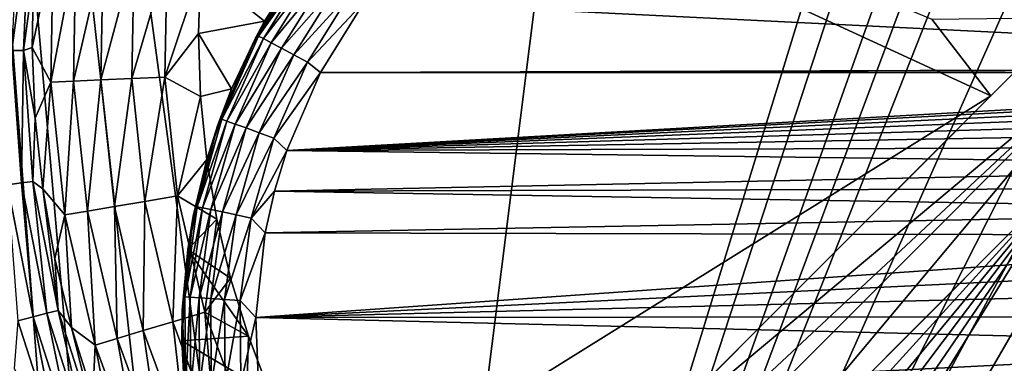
# Model space of a CAD drawing. Header units: metres. Extents: x -206 to 75, y -104 to 104.
# Tile 609 of 656: x -59.07 to -45.7, y -48.47 to -43.81. Entities that reach past the tile are written whole.
import ezdxf

# ---------------------------------------------------------------- set-up
doc = ezdxf.new("R2010")
doc.units = ezdxf.units.M
doc.layers.add('solid_01_1-CONSUMER_THERM_B_125288', color=7, linetype='CONTINUOUS')

msp = doc.modelspace()

# ---------------------------------------------------------------- linework, layer by layer
at = {"layer": 'solid_01_1-CONSUMER_THERM_B_125288'}
for points in [[(-37.64893, 67.310463), (-65.493088, -75.014526), (-65.514557, 74.985474)], [(-37.64893, 67.310463), (-37.75058, 66.766258), (-65.493088, -75.014526)], [(-37.75058, 66.766258), (-37.7505, 66.212639), (-65.493088, -75.014526)], [(-37.7505, 66.212639), (-37.731541, -66.233742), (-65.493088, -75.014526)], [(-46.600048, -0.011819, 75.400002), (-61.643398, -11.646079, 75.400002), (-54.590946, -63.612965, 75.400002)], [(-46.594666, -37.61182, 75.400002), (-46.600048, -0.011819, 75.400002), (-54.590946, -63.612965, 75.400002)], [(-61.643398, -11.646079, 75.400002), (-55.862225, -63.522903, 75.400002), (-54.590946, -63.612965, 75.400002)], [(-61.643398, -11.646079, 75.400002), (-57.11824, -63.251205, 75.400002), (-55.862225, -63.522903, 75.400002)], [(-61.643398, -11.646079, 75.400002), (-57.729843, -63.048328, 75.400002), (-57.11824, -63.251205, 75.400002)], [(-61.643398, -11.646079, 75.400002), (-58.325039, -62.802357, 75.400002), (-57.729843, -63.048328, 75.400002)], [(-61.643398, -11.646079, 75.400002), (-61.510895, -14.263934, 75.400002), (-58.325039, -62.802357, 75.400002)], [(-61.510895, -14.263934, 75.400002), (-59.453854, -62.186905, 75.400002), (-58.325039, -62.802357, 75.400002)], [(-61.594666, -37.613968, 72.400002), (-46.687271, -43.801205, 72.400002), (-45.884037, -44.841461, 72.400002)], [(-61.592232, -54.613968, 72.400002), (-61.594666, -37.613968, 72.400002), (-45.884037, -44.841461, 72.400002)], [(-46.504242, -38.883076, 75.400002), (-46.594666, -37.61182, 75.400002), (-54.590946, -63.612965, 75.400002)], [(-46.232182, -40.139011, 75.400002), (-46.504242, -38.883076, 75.400002), (-54.590946, -63.612965, 75.400002)], [(-46.029133, -40.750557, 75.400002), (-46.232182, -40.139011, 75.400002), (-54.590946, -63.612965, 75.400002)], [(-45.782993, -41.34568, 75.400002), (-46.029133, -40.750557, 75.400002), (-54.590946, -63.612965, 75.400002)], [(-45.167217, -42.474319, 75.400002), (-45.782993, -41.34568, 75.400002), (-54.590946, -63.612965, 75.400002)], [(-59.098286, -42.426479, 1.720235), (-59.179726, -44.22562, 1.720235), (-58.940464, -42.443043, 1.8802)], [(-59.179726, -44.22562, 1.720235), (-59.021053, -44.223381, 1.8802), (-58.940464, -42.443043, 1.8802)], [(-58.940464, -42.443043, 1.8802), (-59.021053, -44.223381, 1.8802), (-58.882889, -43.222149, 2.071429)], [(-44.3965, -43.504169, 75.400002), (-45.167217, -42.474319, 75.400002), (-54.590946, -63.612965, 75.400002)], [(-58.902809, -44.18325, 2.071429), (-58.649734, -44.653278, 2.474663), (-58.61705, -42.841576, 2.474663)], [(-58.882889, -43.222149, 2.071429), (-58.902809, -44.18325, 2.071429), (-58.61705, -42.841576, 2.474663)], [(-58.61705, -42.841576, 2.474663), (-58.649734, -44.653278, 2.474663), (-58.306557, -42.866421, 2.826262)], [(-58.649734, -44.653278, 2.474663), (-58.338547, -44.639648, 2.826262), (-58.306557, -42.866421, 2.826262)], [(-58.306557, -42.866421, 2.826262), (-58.338547, -44.639648, 2.826262), (-57.935986, -42.896072, 3.113388)], [(-58.338547, -44.639648, 2.826262), (-57.967144, -44.623379, 3.113388), (-57.935986, -42.896072, 3.113388)], [(-57.935986, -42.896072, 3.113388), (-57.967144, -44.623379, 3.113388), (-57.518417, -42.929489, 3.325905)], [(-57.967144, -44.623379, 3.113388), (-57.548641, -44.605045, 3.325905), (-57.518417, -42.929489, 3.325905)], [(-57.518417, -42.929489, 3.325905), (-57.548641, -44.605045, 3.325905), (-57.068588, -42.965485, 3.45631)], [(-57.548641, -44.605045, 3.325905), (-57.097809, -44.585297, 3.45631), (-57.068588, -42.965485, 3.45631)], [(-57.068588, -42.965485, 3.45631), (-57.097809, -44.585297, 3.45631), (-56.614643, -43.135273, 3.5)], [(-55.192814, -42.968021, 3.5), (-56.614643, -43.135273, 3.5), (-55.744595, -43.826176, 3.5)], [(-55.870159, -44.057072, 12.5), (-55.192814, -42.968021, 12.5), (-55.744595, -43.826176, 3.5)], [(-55.17255, -42.982788, 12.722521), (-55.192814, -42.968021, 12.5), (-55.870159, -44.057072, 12.5)], [(-55.826828, -44.028687, 12.722521), (-55.17255, -42.982788, 12.722521), (-55.870159, -44.057072, 12.5)], [(-55.112701, -43.026402, 12.934086), (-55.17255, -42.982788, 12.722521), (-55.826828, -44.028687, 12.722521)], [(-55.761425, -44.063423, 12.934086), (-55.112701, -43.026402, 12.934086), (-55.826828, -44.028687, 12.722521)], [(-55.761425, -44.063423, 12.934086), (-55.01627, -43.096676, 13.12384), (-55.112701, -43.026402, 12.934086)], [(-55.192814, -42.968021, 12.5), (-55.192814, -42.968021, 3.5), (-55.744595, -43.826176, 3.5)], [(-57.097809, -44.585297, 3.45631), (-56.645016, -43.992626, 3.5), (-56.614643, -43.135273, 3.5)], [(-55.744595, -43.826176, 3.5), (-56.614643, -43.135273, 3.5), (-56.645016, -43.992626, 3.5)], [(-55.761425, -44.063423, 12.934086), (-55.656048, -44.119396, 13.12384), (-55.01627, -43.096676, 13.12384)], [(-55.656048, -44.119396, 13.12384), (-54.888107, -43.190075, 13.282251), (-55.01627, -43.096676, 13.12384)], [(-59.021053, -44.223381, 1.8802), (-58.902809, -44.18325, 2.071429), (-58.882889, -43.222149, 2.071429)], [(-55.656048, -44.119396, 13.12384), (-55.515987, -44.193787, 13.282251), (-54.888107, -43.190075, 13.282251)], [(-55.515987, -44.193787, 13.282251), (-54.734642, -43.30191, 13.401358), (-54.888107, -43.190075, 13.282251)], [(-55.515987, -44.193787, 13.282251), (-55.348286, -44.282856, 13.401358), (-54.734642, -43.30191, 13.401358)], [(-55.348286, -44.282856, 13.401358), (-54.563595, -43.426563, 13.475177), (-54.734642, -43.30191, 13.401358)], [(-55.348286, -44.282856, 13.401358), (-55.161369, -44.382137, 13.475177), (-54.563595, -43.426563, 13.475177)], [(-54.563595, -43.426563, 13.475177), (-55.161369, -44.382137, 13.475177), (-54.384647, -43.556973, 13.5)], [(-55.161369, -44.382137, 13.475177), (-54.985989, -44.524258, 13.5), (-54.384647, -43.556973, 13.5)], [(-35.997684, -44.4603, 13.5), (-54.384647, -43.556973, 13.5), (-54.985989, -44.524258, 13.5)], [(-43.957714, -43.975399, 75.400002), (-44.3965, -43.504169, 75.400002), (-54.590946, -63.612965, 75.400002)], [(-35.997684, -44.4603, 13.5), (-23.418198, -43.500023, 13.5), (-54.384647, -43.556973, 13.5)], [(-55.744595, -43.826176, 3.5), (-56.645016, -43.992626, 3.5), (-56.192692, -44.742622, 3.5)], [(-55.870159, -44.057072, 12.5), (-55.744595, -43.826176, 3.5), (-56.192692, -44.742622, 3.5)], [(-44.856392, -43.813522, 63.5205), (-50.798733, -49.757565, 65.853195), (-45.884037, -44.841461, 69.900002)], [(-44.34684, -44.364635, 63.5205), (-50.798733, -49.757565, 65.853195), (-44.856392, -43.813522, 63.5205)], [(-46.687271, -43.801205, 69.900002), (-44.820663, -43.777782, 69.900002), (-45.884037, -44.841461, 69.900002)], [(-45.884037, -44.841461, 69.900002), (-45.884037, -44.841461, 72.400002), (-46.687271, -43.801205, 72.400002)], [(-46.687271, -43.801205, 69.900002), (-45.884037, -44.841461, 69.900002), (-46.687271, -43.801205, 72.400002)], [(-44.856392, -43.813522, 63.5205), (-45.884037, -44.841461, 69.900002), (-44.820663, -43.777782, 69.900002)], [(-43.486359, -44.414047, 75.400002), (-43.957714, -43.975399, 75.400002), (-54.590946, -63.612965, 75.400002)], [(-57.097809, -44.585297, 3.45631), (-56.617161, -44.850609, 3.5), (-56.645016, -43.992626, 3.5)], [(-56.192692, -44.742622, 3.5), (-56.645016, -43.992626, 3.5), (-56.617161, -44.850609, 3.5)], [(-56.381035, -45.233437, 12.5), (-55.870159, -44.057072, 12.5), (-56.192692, -44.742622, 3.5)], [(-56.327045, -45.156414, 12.722521), (-55.870159, -44.057072, 12.5), (-56.381035, -45.233437, 12.5)], [(-56.327045, -45.156414, 12.722521), (-55.826828, -44.028687, 12.722521), (-55.870159, -44.057072, 12.5)], [(-55.761425, -44.063423, 12.934086), (-55.826828, -44.028687, 12.722521), (-56.327045, -45.156414, 12.722521)], [(-55.761425, -44.063423, 12.934086), (-56.327045, -45.156414, 12.722521), (-56.257397, -45.18158, 12.934086)], [(-55.761425, -44.063423, 12.934086), (-56.257397, -45.18158, 12.934086), (-55.656048, -44.119396, 13.12384)], [(-59.236362, -46.046963, 1.599859), (-59.047565, -46.021744, 1.720235), (-59.179726, -44.22562, 1.720235)], [(-59.179726, -44.22562, 1.720235), (-59.047565, -46.021744, 1.720235), (-59.021053, -44.223381, 1.8802)], [(-59.047565, -46.021744, 1.720235), (-58.890278, -46.000736, 1.8802), (-59.021053, -44.223381, 1.8802)], [(-59.021053, -44.223381, 1.8802), (-58.860741, -45.143635, 2.071429), (-58.902809, -44.18325, 2.071429)], [(-59.021053, -44.223381, 1.8802), (-58.890278, -46.000736, 1.8802), (-58.860741, -45.143635, 2.071429)], [(-58.902809, -44.18325, 2.071429), (-58.860741, -45.143635, 2.071429), (-58.649734, -44.653278, 2.474663)], [(-56.257397, -45.18158, 12.934086), (-56.14518, -45.222126, 13.12384), (-55.656048, -44.119396, 13.12384)], [(-55.656048, -44.119396, 13.12384), (-56.14518, -45.222126, 13.12384), (-55.515987, -44.193787, 13.282251)], [(-56.14518, -45.222126, 13.12384), (-55.996029, -45.27602, 13.282251), (-55.515987, -44.193787, 13.282251)], [(-55.515987, -44.193787, 13.282251), (-55.996029, -45.27602, 13.282251), (-55.348286, -44.282856, 13.401358)], [(-44.34684, -44.364635, 63.5205), (-59.299736, -59.321815, 69.400002), (-59.823666, -58.785084, 69.400002)], [(-44.34684, -44.364635, 63.5205), (-59.823666, -58.785084, 69.400002), (-50.798733, -49.757565, 65.853195)], [(-44.34684, -44.364635, 63.5205), (-49.788574, -50.868744, 65.8731), (-59.299736, -59.321815, 69.400002)], [(-55.996029, -45.27602, 13.282251), (-55.81744, -45.340549, 13.401358), (-55.348286, -44.282856, 13.401358)], [(-55.348286, -44.282856, 13.401358), (-55.81744, -45.340549, 13.401358), (-55.161369, -44.382137, 13.475177)], [(-55.81744, -45.340549, 13.401358), (-55.618385, -45.412472, 13.475177), (-55.161369, -44.382137, 13.475177)], [(-55.161369, -44.382137, 13.475177), (-55.618385, -45.412472, 13.475177), (-54.985989, -44.524258, 13.5)], [(-44.34684, -44.364635, 63.5205), (-43.795582, -44.874031, 63.5205), (-49.788574, -50.868744, 65.8731)], [(-36.394238, -44.477692, 13.5), (-35.997684, -44.4603, 13.5), (-54.985989, -44.524258, 13.5)], [(-36.787769, -44.529579, 13.5), (-36.394238, -44.477692, 13.5), (-54.985989, -44.524258, 13.5)], [(-42.456291, -45.184471, 75.400002), (-43.486359, -44.414047, 75.400002), (-54.590946, -63.612965, 75.400002)], [(-58.860741, -45.143635, 2.071429), (-58.756855, -46.099316, 2.071429), (-58.649734, -44.653278, 2.474663)], [(-58.756855, -46.099316, 2.071429), (-58.458759, -46.455185, 2.474663), (-58.649734, -44.653278, 2.474663)], [(-58.649734, -44.653278, 2.474663), (-58.458759, -46.455185, 2.474663), (-58.338547, -44.639648, 2.826262)], [(-58.458759, -46.455185, 2.474663), (-58.151627, -46.403286, 2.826262), (-58.338547, -44.639648, 2.826262)], [(-58.338547, -44.639648, 2.826262), (-58.151627, -46.403286, 2.826262), (-57.967144, -44.623379, 3.113388)], [(-58.151627, -46.403286, 2.826262), (-57.785069, -46.341339, 3.113388), (-57.967144, -44.623379, 3.113388)], [(-57.967144, -44.623379, 3.113388), (-57.785069, -46.341339, 3.113388), (-57.548641, -44.605045, 3.325905)], [(-57.785069, -46.341339, 3.113388), (-57.372021, -46.271542, 3.325905), (-57.548641, -44.605045, 3.325905)], [(-57.548641, -44.605045, 3.325905), (-57.372021, -46.271542, 3.325905), (-57.097809, -44.585297, 3.45631)], [(-57.372021, -46.271542, 3.325905), (-56.927063, -46.19635, 3.45631), (-57.097809, -44.585297, 3.45631)], [(-57.097809, -44.585297, 3.45631), (-56.927063, -46.19635, 3.45631), (-56.617161, -44.850609, 3.5)], [(-55.618385, -45.412472, 13.475177), (-55.443325, -45.581459, 13.5), (-54.985989, -44.524258, 13.5)], [(-36.787769, -44.529579, 13.5), (-54.985989, -44.524258, 13.5), (-55.443325, -45.581459, 13.5)], [(-37.175289, -44.61557, 13.5), (-36.787769, -44.529579, 13.5), (-55.443325, -45.581459, 13.5)], [(-37.553841, -44.735008, 13.5), (-37.175289, -44.61557, 13.5), (-55.443325, -45.581459, 13.5)], [(-56.192692, -44.742622, 3.5), (-56.617161, -44.850609, 3.5), (-56.531116, -45.705101, 3.5)], [(-56.381035, -45.233437, 12.5), (-56.192692, -44.742622, 3.5), (-56.531116, -45.705101, 3.5)], [(-37.920547, -44.886993, 13.5), (-37.553841, -44.735008, 13.5), (-55.443325, -45.581459, 13.5)], [(-61.592232, -54.613968, 72.400002), (-45.884037, -44.841461, 72.400002), (-60.04319, -59.004669, 72.400002)], [(-60.04319, -59.004669, 69.400002), (-60.04319, -59.004669, 72.400002), (-45.884037, -44.841461, 72.400002)], [(-60.04319, -59.004669, 69.400002), (-45.884037, -44.841461, 72.400002), (-59.823666, -58.785084, 69.400002)], [(-50.798733, -49.757565, 65.853195), (-59.823666, -58.785084, 69.400002), (-45.884037, -44.841461, 72.400002)], [(-56.927063, -46.19635, 3.45631), (-56.531116, -45.705101, 3.5), (-56.617161, -44.850609, 3.5)], [(-38.272617, -45.070358, 13.5), (-37.920547, -44.886993, 13.5), (-55.443325, -45.581459, 13.5)], [(-50.798733, -49.757565, 65.853195), (-45.884037, -44.841461, 72.400002), (-45.884037, -44.841461, 69.900002)], [(-43.795582, -44.874031, 63.5205), (-44.823223, -45.90197, 69.900002), (-49.788574, -50.868744, 65.8731)], [(-58.890278, -46.000736, 1.8802), (-58.756855, -46.099316, 2.071429), (-58.860741, -45.143635, 2.071429)], [(-56.663204, -46.343418, 12.722521), (-56.327045, -45.156414, 12.722521), (-56.381035, -45.233437, 12.5)], [(-56.257397, -45.18158, 12.934086), (-56.327045, -45.156414, 12.722521), (-56.663204, -46.343418, 12.722521)], [(-56.257397, -45.18158, 12.934086), (-56.663204, -46.343418, 12.722521), (-56.590702, -46.358509, 12.934086)], [(-56.257397, -45.18158, 12.934086), (-56.590702, -46.358509, 12.934086), (-56.14518, -45.222126, 13.12384)], [(-38.607365, -45.283714, 13.5), (-38.272617, -45.070358, 13.5), (-55.443325, -45.581459, 13.5)], [(-41.327473, -45.799923, 75.400002), (-42.456291, -45.184471, 75.400002), (-54.590946, -63.612965, 75.400002)], [(-56.714462, -46.471844, 12.5), (-56.381035, -45.233437, 12.5), (-56.531116, -45.705101, 3.5)], [(-56.663204, -46.343418, 12.722521), (-56.381035, -45.233437, 12.5), (-56.714462, -46.471844, 12.5)], [(-56.590702, -46.358509, 12.934086), (-56.473885, -46.382824, 13.12384), (-56.14518, -45.222126, 13.12384)], [(-56.14518, -45.222126, 13.12384), (-56.473885, -46.382824, 13.12384), (-55.996029, -45.27602, 13.282251)], [(-56.473885, -46.382824, 13.12384), (-56.318626, -46.415142, 13.282251), (-55.996029, -45.27602, 13.282251)], [(-55.996029, -45.27602, 13.282251), (-56.318626, -46.415142, 13.282251), (-55.81744, -45.340549, 13.401358)], [(-38.922245, -45.52544, 13.5), (-38.607365, -45.283714, 13.5), (-55.443325, -45.581459, 13.5)], [(-56.318626, -46.415142, 13.282251), (-56.132721, -46.453835, 13.401358), (-55.81744, -45.340549, 13.401358)], [(-55.81744, -45.340549, 13.401358), (-56.132721, -46.453835, 13.401358), (-55.618385, -45.412472, 13.475177)], [(-56.132721, -46.453835, 13.401358), (-55.925514, -46.496964, 13.475177), (-55.618385, -45.412472, 13.475177)], [(-55.618385, -45.412472, 13.475177), (-55.925514, -46.496964, 13.475177), (-55.443325, -45.581459, 13.5)], [(-55.925514, -46.496964, 13.475177), (-55.612453, -46.13496, 13.5), (-55.443325, -45.581459, 13.5)], [(-39.214859, -45.793686, 13.5), (-55.443325, -45.581459, 13.5), (-55.612453, -46.13496, 13.5)], [(-39.214859, -45.793686, 13.5), (-38.922245, -45.52544, 13.5), (-55.443325, -45.581459, 13.5)], [(-56.927063, -46.19635, 3.45631), (-56.394791, -46.51487, 3.5), (-56.531116, -45.705101, 3.5)], [(-56.78878, -46.922157, 3.5), (-56.531116, -45.705101, 3.5), (-56.394791, -46.51487, 3.5)], [(-56.714462, -46.471844, 12.5), (-56.531116, -45.705101, 3.5), (-56.78878, -46.922157, 3.5)], [(-39.482975, -46.086418, 13.5), (-39.214859, -45.793686, 13.5), (-55.612453, -46.13496, 13.5)], [(-40.732281, -46.045895, 75.400002), (-41.327473, -45.799923, 75.400002), (-54.590946, -63.612965, 75.400002)], [(-58.204758, -60.608757, 72.400002), (-58.982376, -60.065178, 72.400002), (-44.823223, -45.90197, 72.400002)], [(-44.823223, -45.90197, 69.900002), (-44.823223, -45.90197, 72.400002), (-58.982376, -60.065178, 72.400002)], [(-49.788574, -50.868744, 65.8731), (-44.823223, -45.90197, 69.900002), (-58.982376, -60.065178, 72.400002)], [(-57.361378, -61.04195, 72.400002), (-58.204758, -60.608757, 72.400002), (-44.823223, -45.90197, 72.400002)], [(-56.466442, -61.357395, 72.400002), (-57.361378, -61.04195, 72.400002), (-44.823223, -45.90197, 72.400002)], [(-55.537834, -61.548794, 72.400002), (-56.466442, -61.357395, 72.400002), (-44.823223, -45.90197, 72.400002)], [(-54.591232, -61.612965, 72.400002), (-55.537834, -61.548794, 72.400002), (-44.823223, -45.90197, 72.400002)], [(-43.782738, -46.704906, 72.400002), (-54.591232, -61.612965, 72.400002), (-44.823223, -45.90197, 72.400002)], [(-59.236362, -46.046963, 1.599859), (-58.888153, -47.836983, 1.599859), (-59.047565, -46.021744, 1.720235)], [(-59.094055, -47.889881, 1.525184), (-58.888153, -47.836983, 1.599859), (-59.236362, -46.046963, 1.599859)], [(-59.047565, -46.021744, 1.720235), (-58.703671, -47.789589, 1.720235), (-58.890278, -46.000736, 1.8802)], [(-58.888153, -47.836983, 1.599859), (-58.703671, -47.789589, 1.720235), (-59.047565, -46.021744, 1.720235)], [(-58.890278, -46.000736, 1.8802), (-58.549973, -47.750103, 1.8802), (-58.756855, -46.099316, 2.071429)], [(-58.703671, -47.789589, 1.720235), (-58.549973, -47.750103, 1.8802), (-58.890278, -46.000736, 1.8802)], [(-58.756855, -46.099316, 2.071429), (-58.591587, -47.046307, 2.071429), (-58.458759, -46.455185, 2.474663)], [(-58.549973, -47.750103, 1.8802), (-58.591587, -47.046307, 2.071429), (-58.756855, -46.099316, 2.071429)], [(-39.72456, -46.401405, 13.5), (-39.482975, -46.086418, 13.5), (-55.612453, -46.13496, 13.5)], [(-40.120678, -46.248768, 75.400002), (-40.732281, -46.045895, 75.400002), (-54.590946, -63.612965, 75.400002)], [(-57.372021, -46.271542, 3.325905), (-56.991245, -47.903538, 3.325905), (-56.927063, -46.19635, 3.45631)], [(-56.991245, -47.903538, 3.325905), (-56.558956, -47.774052, 3.45631), (-56.927063, -46.19635, 3.45631)], [(-56.927063, -46.19635, 3.45631), (-56.558956, -47.774052, 3.45631), (-56.394791, -46.51487, 3.5)], [(-55.925514, -46.496964, 13.475177), (-55.739857, -46.699802, 13.5), (-55.612453, -46.13496, 13.5)], [(-39.72456, -46.401405, 13.5), (-55.612453, -46.13496, 13.5), (-55.739857, -46.699802, 13.5)], [(-38.864662, -46.52047, 75.400002), (-40.120678, -46.248768, 75.400002), (-54.590946, -63.612965, 75.400002)], [(-58.151627, -46.403286, 2.826262), (-57.748657, -48.130413, 2.826262), (-57.785069, -46.341339, 3.113388)], [(-57.785069, -46.341339, 3.113388), (-57.392532, -48.023739, 3.113388), (-57.372021, -46.271542, 3.325905)], [(-57.748657, -48.130413, 2.826262), (-57.392532, -48.023739, 3.113388), (-57.785069, -46.341339, 3.113388)], [(-57.392532, -48.023739, 3.113388), (-56.991245, -47.903538, 3.325905), (-57.372021, -46.271542, 3.325905)], [(-56.828583, -47.565971, 12.722521), (-56.663204, -46.343418, 12.722521), (-56.714462, -46.471844, 12.5)], [(-56.590702, -46.358509, 12.934086), (-56.663204, -46.343418, 12.722521), (-56.828583, -47.565971, 12.722521)], [(-56.590702, -46.358509, 12.934086), (-56.828583, -47.565971, 12.722521), (-56.754677, -47.570686, 12.934086)], [(-56.590702, -46.358509, 12.934086), (-56.754677, -47.570686, 12.934086), (-56.473885, -46.382824, 13.12384)], [(-56.754677, -47.570686, 12.934086), (-56.635597, -47.578281, 13.12384), (-56.473885, -46.382824, 13.12384)], [(-56.473885, -46.382824, 13.12384), (-56.635597, -47.578281, 13.12384), (-56.318626, -46.415142, 13.282251)], [(-58.591587, -47.046307, 2.071429), (-58.365623, -47.980682, 2.071429), (-58.458759, -46.455185, 2.474663)], [(-58.458759, -46.455185, 2.474663), (-58.047047, -48.219791, 2.474663), (-58.151627, -46.403286, 2.826262)], [(-58.365623, -47.980682, 2.071429), (-58.047047, -48.219791, 2.474663), (-58.458759, -46.455185, 2.474663)], [(-58.047047, -48.219791, 2.474663), (-57.748657, -48.130413, 2.826262), (-58.151627, -46.403286, 2.826262)], [(-56.863281, -47.745689, 12.5), (-56.714462, -46.471844, 12.5), (-56.78878, -46.922157, 3.5)], [(-56.828583, -47.565971, 12.722521), (-56.714462, -46.471844, 12.5), (-56.863281, -47.745689, 12.5)], [(-56.78878, -46.922157, 3.5), (-56.394791, -46.51487, 3.5), (-56.206207, -47.314091, 3.5)], [(-56.635597, -47.578281, 13.12384), (-56.477329, -47.588375, 13.282251), (-56.318626, -46.415142, 13.282251)], [(-56.558956, -47.774052, 3.45631), (-56.206207, -47.314091, 3.5), (-56.394791, -46.51487, 3.5)], [(-56.318626, -46.415142, 13.282251), (-56.477329, -47.588375, 13.282251), (-56.132721, -46.453835, 13.401358)], [(-56.477329, -47.588375, 13.282251), (-56.287827, -47.600464, 13.401358), (-56.132721, -46.453835, 13.401358)], [(-56.132721, -46.453835, 13.401358), (-56.287827, -47.600464, 13.401358), (-55.925514, -46.496964, 13.475177)], [(-56.287827, -47.600464, 13.401358), (-56.076607, -47.613937, 13.475177), (-55.925514, -46.496964, 13.475177)], [(-55.925514, -46.496964, 13.475177), (-56.076607, -47.613937, 13.475177), (-55.739857, -46.699802, 13.5)], [(-39.937767, -46.736248, 13.5), (-39.72456, -46.401405, 13.5), (-55.739857, -46.699802, 13.5)], [(-38.864662, -46.52047, 75.400002), (-54.590946, -63.612965, 75.400002), (54.609055, -63.597332, 75.400002)], [(-56.076607, -47.613937, 13.475177), (-55.866531, -47.848122, 13.5), (-55.739857, -46.699802, 13.5)], [(-39.937767, -46.736248, 13.5), (-55.739857, -46.699802, 13.5), (-55.866531, -47.848122, 13.5)], [(-40.120975, -47.088402, 13.5), (-39.937767, -46.736248, 13.5), (-55.866531, -47.848122, 13.5)], [(-43.782738, -46.704906, 72.400002), (-42.654465, -47.377739, 72.400002), (-54.591232, -61.612965, 72.400002)], [(-56.78878, -46.922157, 3.5), (-55.966152, -48.099392, 3.5), (-56.871246, -48.164551, 3.5)], [(-56.863281, -47.745689, 12.5), (-56.78878, -46.922157, 3.5), (-56.871246, -48.164551, 3.5)], [(-56.78878, -46.922157, 3.5), (-56.206207, -47.314091, 3.5), (-55.966152, -48.099392, 3.5)], [(-58.549973, -47.750103, 1.8802), (-58.365623, -47.980682, 2.071429), (-58.591587, -47.046307, 2.071429)], [(-40.272793, -47.455173, 13.5), (-40.120975, -47.088402, 13.5), (-55.866531, -47.848122, 13.5)], [(-56.558956, -47.774052, 3.45631), (-55.966152, -48.099392, 3.5), (-56.206207, -47.314091, 3.5)], [(-40.392067, -47.83379, 13.5), (-40.272793, -47.455173, 13.5), (-55.866531, -47.848122, 13.5)], [(-42.654465, -47.377739, 72.400002), (-41.453606, -47.911438, 72.400002), (-54.591232, -61.612965, 72.400002)], [(-56.81987, -48.799629, 12.722521), (-56.828583, -47.565971, 12.722521), (-56.863281, -47.745689, 12.5)], [(-56.754677, -47.570686, 12.934086), (-56.828583, -47.565971, 12.722521), (-56.81987, -48.799629, 12.722521)], [(-56.754677, -47.570686, 12.934086), (-56.81987, -48.799629, 12.722521), (-56.74604, -48.793873, 12.934086)], [(-56.754677, -47.570686, 12.934086), (-56.74604, -48.793873, 12.934086), (-56.635597, -47.578281, 13.12384)], [(-56.74604, -48.793873, 12.934086), (-56.627079, -48.784595, 13.12384), (-56.635597, -47.578281, 13.12384)], [(-56.635597, -47.578281, 13.12384), (-56.627079, -48.784595, 13.12384), (-56.477329, -47.588375, 13.282251)], [(-56.627079, -48.784595, 13.12384), (-56.468971, -48.772266, 13.282251), (-56.477329, -47.588375, 13.282251)], [(-56.477329, -47.588375, 13.282251), (-56.468971, -48.772266, 13.282251), (-56.287827, -47.600464, 13.401358)], [(-56.468971, -48.772266, 13.282251), (-56.279659, -48.757504, 13.401358), (-56.287827, -47.600464, 13.401358)], [(-56.287827, -47.600464, 13.401358), (-56.279659, -48.757504, 13.401358), (-56.076607, -47.613937, 13.475177)], [(-56.279659, -48.757504, 13.401358), (-56.068649, -48.741051, 13.475177), (-56.076607, -47.613937, 13.475177)], [(-56.076607, -47.613937, 13.475177), (-56.068649, -48.741051, 13.475177), (-55.866531, -47.848122, 13.5)], [(-59.094055, -47.889881, 1.525184), (-58.528637, -49.650089, 1.525184), (-58.888153, -47.836983, 1.599859)], [(-58.888153, -47.836983, 1.599859), (-58.330448, -49.573181, 1.599859), (-58.703671, -47.789589, 1.720235)], [(-58.528637, -49.650089, 1.525184), (-58.330448, -49.573181, 1.599859), (-58.888153, -47.836983, 1.599859)], [(-58.703671, -47.789589, 1.720235), (-58.152874, -49.504276, 1.720235), (-58.549973, -47.750103, 1.8802)], [(-58.330448, -49.573181, 1.599859), (-58.152874, -49.504276, 1.720235), (-58.703671, -47.789589, 1.720235)], [(-58.549973, -47.750103, 1.8802), (-58.004932, -49.446869, 1.8802), (-58.365623, -47.980682, 2.071429)], [(-58.152874, -49.504276, 1.720235), (-58.004932, -49.446869, 1.8802), (-58.549973, -47.750103, 1.8802)], [(-56.991245, -47.903538, 3.325905), (-56.412128, -49.476128, 3.325905), (-56.558956, -47.774052, 3.45631)], [(-56.824291, -49.027603, 12.5), (-56.863281, -47.745689, 12.5), (-56.871246, -48.164551, 3.5)], [(-56.81987, -48.799629, 12.722521), (-56.863281, -47.745689, 12.5), (-56.824291, -49.027603, 12.5)], [(-56.558956, -47.774052, 3.45631), (-55.999107, -49.294323, 3.45631), (-55.966152, -48.099392, 3.5)], [(-56.412128, -49.476128, 3.325905), (-55.999107, -49.294323, 3.45631), (-56.558956, -47.774052, 3.45631)], [(-56.068649, -48.741051, 13.475177), (-55.82119, -49.001602, 13.5), (-55.866531, -47.848122, 13.5)], [(-40.477879, -48.221317, 13.5), (-40.392067, -47.83379, 13.5), (-55.866531, -47.848122, 13.5)], [(-40.477879, -48.221317, 13.5), (-55.866531, -47.848122, 13.5), (-55.82119, -49.001602, 13.5)], [(-59.094055, -47.889881, 1.525184), (-59.145065, -48.539276, 1.5), (-58.528637, -49.650089, 1.525184)], [(-58.365623, -47.980682, 2.071429), (-58.079899, -48.898544, 2.071429), (-58.047047, -48.219791, 2.474663)], [(-58.004932, -49.446869, 1.8802), (-58.079899, -48.898544, 2.071429), (-58.365623, -47.980682, 2.071429)], [(-57.392532, -48.023739, 3.113388), (-56.795532, -49.644894, 3.113388), (-56.991245, -47.903538, 3.325905)], [(-56.795532, -49.644894, 3.113388), (-56.412128, -49.476128, 3.325905), (-56.991245, -47.903538, 3.325905)], [(-41.453606, -47.911438, 72.400002), (-40.197666, -48.298107, 72.400002), (-54.591232, -61.612965, 72.400002)], [(-57.748657, -48.130413, 2.826262), (-57.135788, -49.794666, 2.826262), (-57.392532, -48.023739, 3.113388)], [(-57.135788, -49.794666, 2.826262), (-56.795532, -49.644894, 3.113388), (-57.392532, -48.023739, 3.113388)], [(-56.871246, -48.164551, 3.5), (-55.966152, -48.099392, 3.5), (-55.675644, -48.867458, 3.5)], [(-55.999107, -49.294323, 3.45631), (-55.675644, -48.867458, 3.5), (-55.966152, -48.099392, 3.5)], [(-58.079899, -48.898544, 2.071429), (-57.735611, -49.796085, 2.071429), (-58.047047, -48.219791, 2.474663)], [(-58.047047, -48.219791, 2.474663), (-57.420876, -49.920158, 2.474663), (-57.748657, -48.130413, 2.826262)], [(-57.735611, -49.796085, 2.071429), (-57.420876, -49.920158, 2.474663), (-58.047047, -48.219791, 2.474663)], [(-57.420876, -49.920158, 2.474663), (-57.135788, -49.794666, 2.826262), (-57.748657, -48.130413, 2.826262)], [(-56.871246, -48.164551, 3.5), (-55.675644, -48.867458, 3.5), (-56.776634, -49.405254, 3.5)], [(-56.824291, -49.027603, 12.5), (-56.871246, -48.164551, 3.5), (-56.776634, -49.405254, 3.5)], [(-40.529594, -48.614918, 13.5), (-40.477879, -48.221317, 13.5), (-55.82119, -49.001602, 13.5)], [(-40.197666, -48.298107, 72.400002), (-38.905029, -48.5322, 72.400002), (-54.591232, -61.612965, 72.400002)]]:
    msp.add_3dface(points, dxfattribs=at)

doc.saveas('drawing.dxf')
